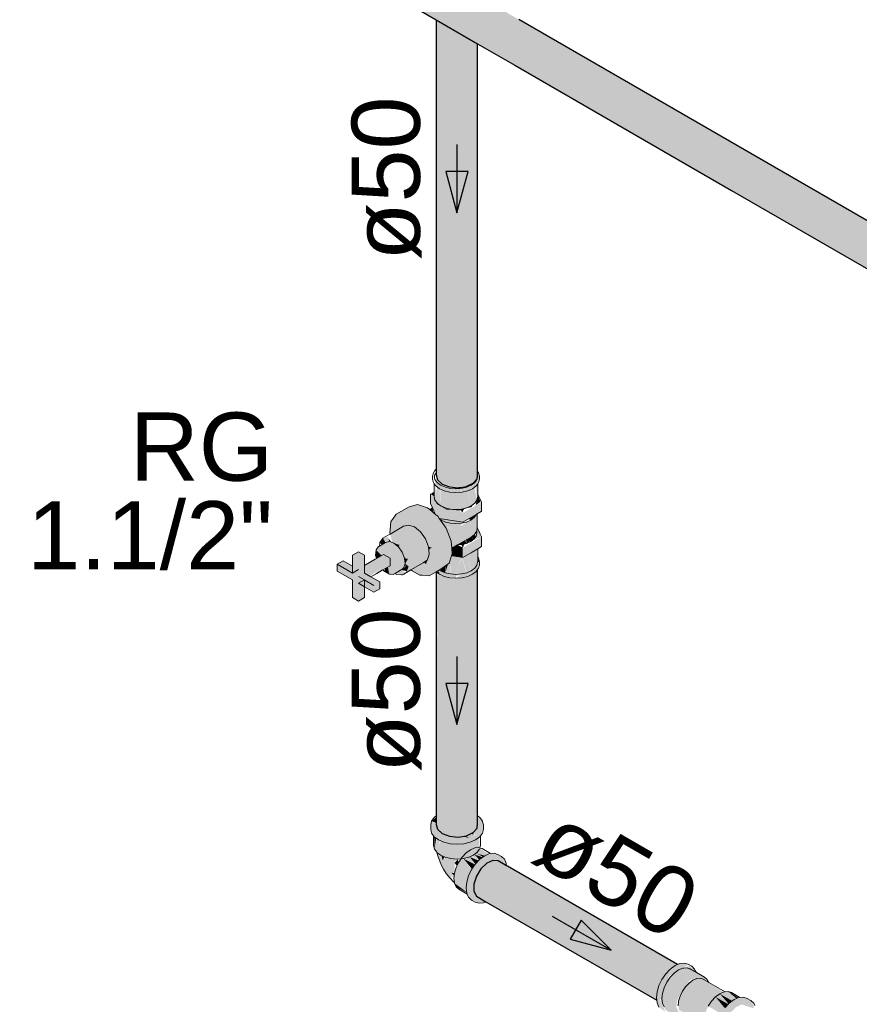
# Model space of a CAD drawing. Header units: millimetres. Extents: x 567 to 934, y -1 to 364.
# Tile 403 of 656: x 755.27 to 757.73, y 13.37 to 16.25. Entities that reach past the tile are written whole.
import ezdxf

# ---------------------------------------------------------------- set-up
doc = ezdxf.new("R2010")
doc.units = ezdxf.units.MM
doc.header["$MEASUREMENT"] = 0
doc.linetypes.add('NULL', pattern=[0])
for name, color, linetype, lineweight in [('AF-Condutos', 140, 'Continuous', 25), ('AF-Conexões', 152, 'Continuous', 18), ('AF-Registro', 253, 'Continuous', 18), ('AF-Sentido conduto', 140, 'Continuous', 30), ('AF-Textos conduto', 7, 'Continuous', 9), ('Textos', 7, 'Continuous', 9)]:
    doc.layers.add(name, color=color, linetype=linetype, lineweight=lineweight)
doc.styles.add('Arial', font='arial.ttf')

msp = doc.modelspace()

# ---------------------------------------------------------------- hatches: boundary and pattern name
at = {"layer": 'AF-Condutos', "linetype": 'Continuous'}
for points in [[(756.2453, 16.535), (756.2232, 16.5401), (756.2053, 16.532), (756.2423, 16.5106), (756.2627, 16.5007), (756.2053, 16.532), (756.1882, 16.5157), (756.1748, 16.494), (756.1675, 16.4708), (756.1675, 16.45), (756.1748, 16.4353), (762.0829, 13.0242), (762.0796, 13.0367), (762.0931, 13.0767), (761.8414, 13.2238), (762.106, 13.0983), (761.8692, 13.2281), (762.1062, 13.0985), (761.8811, 13.23), (762.1215, 13.1155), (761.9067, 13.2339), (762.1218, 13.1157), (762.1479, 13.101), (762.1658, 13.1092), (761.9411, 13.2392), (761.3339, 13.5895), (760.7851, 13.906), (760.0557, 14.3258), (759.9303, 14.397), (759.8695, 14.432), (759.6559, 14.5535), (759.6522, 14.5571), (759.9303, 14.397), (760.0557, 14.3258), (760.7851, 13.906), (761.3339, 13.5895), (761.9411, 13.2392), (762.1658, 13.1092), (762.1814, 13.1078), (761.9497, 13.2406), (761.9503, 13.2407), (760.056, 14.33), (759.9303, 14.4027), (759.8695, 14.4374), (759.8261, 14.463), (759.6628, 14.5575), (759.7297, 14.5207), (759.5803, 14.6053), (760.056, 14.33), (761.9503, 13.2407), (761.9497, 13.2406), (762.1814, 13.1078)], [(756.4899, 14.9253), (756.4939, 14.9049), (756.5077, 14.8925), (756.5291, 14.8845), (756.5482, 16.2197), (756.5045, 16.2449), (756.5008, 15.7781), (756.4971, 16.2492), (756.4899, 16.2533)], [(756.5008, 15.7781), (756.5045, 16.2449), (756.4971, 16.2492)], [(756.6115, 14.9231), (756.6115, 16.1831), (756.5482, 16.2197), (756.5291, 14.8845), (756.5542, 14.8822), (756.5788, 14.886), (756.5986, 14.8953), (756.5986, 14.9352), (756.6102, 14.9084)], [(756.6102, 14.9084), (756.5989, 14.9353), (756.5986, 14.8953)], [(756.4899, 13.8957), (756.4939, 13.8812), (756.5077, 13.8689), (756.5077, 14.6332), (756.4948, 13.9309), (756.4939, 14.6326), (756.49, 13.9243), (756.4899, 14.6356)], [(756.4899, 14.6339), (756.49, 13.9205), (756.4938, 14.6327)], [(756.4939, 14.6309), (756.4948, 13.9309), (756.5075, 14.6224)], [(756.5788, 13.8624), (756.5986, 13.8716), (756.5986, 14.636)], [(756.5788, 13.8624), (756.5985, 14.6293), (756.5788, 14.6213)], [(756.6102, 13.8847), (756.6103, 13.9721), (756.6102, 14.649), (756.5986, 13.8716)], [(756.61, 14.6386), (756.5986, 14.6301), (756.5986, 13.8716)], [(756.6103, 13.9721), (756.6115, 14.6424), (756.6102, 14.6406)], [(756.6115, 13.8994), (756.6115, 14.6424), (756.6103, 13.9267)], [(756.5077, 13.8689), (756.5291, 13.8609), (756.5291, 14.6252)], [(756.5077, 14.6236), (756.5077, 13.8689), (756.5289, 14.6185)], [(756.5291, 13.8609), (756.5542, 13.8586), (756.5542, 14.6229)], [(756.5291, 14.6154), (756.5291, 13.8609), (756.554, 14.6164)], [(756.5542, 13.8586), (756.5788, 13.8624), (756.5788, 14.6267)], [(756.5787, 14.6213), (756.5542, 14.6173), (756.5542, 13.8586)], [(757.1371, 13.4115), (757.1605, 13.4547), (756.7448, 13.7152), (757.1758, 13.4717), (756.75, 13.7175), (757.1761, 13.4718), (756.6562, 13.7901), (756.6383, 13.782), (756.6212, 13.7657), (756.6078, 13.744), (756.6005, 13.7208), (756.6005, 13.7), (756.6078, 13.6853), (757.1363, 13.3801), (757.1362, 13.3805)], [(756.6718, 13.7888), (756.6562, 13.7901), (756.7053, 13.7601), (757.1899, 13.482), (757.1902, 13.4821), (756.6998, 13.7722), (757.1975, 13.4852)], [(756.6964, 13.7742), (757.1902, 13.4821), (757.1975, 13.4852)], [(756.7053, 13.7601), (757.172, 13.4743), (757.2033, 13.4743)], [(756.7448, 13.7152), (757.16, 13.455), (757.1757, 13.4716)], [(757.176, 13.4719), (756.75, 13.7175), (757.1758, 13.4717)]]:
    msp.add_hatch(color=151, dxfattribs=at).paths.add_polyline_path(points)
at = {"layer": 'AF-Conexões', "linetype": 'Continuous'}
for points in [[(756.6056, 13.9254), (756.6115, 13.8994), (756.6102, 13.8847), (756.5986, 13.8716), (756.6056, 13.8624), (756.4887, 13.9), (756.5896, 13.8553), (756.5663, 13.8604), (756.5542, 13.8586), (756.5322, 13.8606), (756.5077, 13.8689), (756.4948, 13.878), (756.4899, 13.8957), (756.4765, 13.9054), (756.4739, 13.8939), (756.4765, 13.8703), (756.4965, 13.8504), (756.5125, 13.8433), (756.5311, 13.8388), (756.551, 13.8373), (756.571, 13.8388), (756.5896, 13.8433), (756.6056, 13.8504), (756.6179, 13.8596), (756.6282, 13.8819), (756.6262, 13.9028)], [(756.4899, 13.9164), (756.4765, 13.9054), (756.4887, 13.9)], [(756.4841, 13.8598), (756.4825, 13.8335), (756.4848, 13.8232)], [(756.4848, 13.8232), (756.4904, 13.855), (756.4848, 13.8592)], [(756.4848, 13.8232), (756.5025, 13.8055), (756.5025, 13.8477), (756.4924, 13.8166), (756.4916, 13.854)], [(756.4924, 13.8166), (756.5007, 13.8472), (756.4918, 13.8539)], [(756.5895, 13.8553), (756.575, 13.8618), (756.5674, 13.8606)], [(756.6104, 13.8137), (756.6157, 13.8579), (756.5835, 13.8418), (756.5688, 13.7952), (756.5853, 13.7992)], [(756.602, 13.866), (756.5971, 13.8709), (756.59, 13.8676)], [(756.6173, 13.8232), (756.6157, 13.8579), (756.6104, 13.8137)], [(756.5025, 13.8457), (756.5025, 13.8055), (756.5149, 13.8422)], [(756.5151, 13.8427), (756.5025, 13.8055), (756.5167, 13.7992), (756.5167, 13.8423)], [(756.5167, 13.8399), (756.5167, 13.7992), (756.5315, 13.8387)], [(756.5315, 13.8388), (756.5167, 13.7992), (756.5333, 13.7952), (756.5492, 13.8375)], [(756.5688, 13.7952), (756.5835, 13.8418), (756.551, 13.8373), (756.551, 13.8423), (756.5333, 13.7952)], [(756.6179, 13.8258), (756.6031, 13.8264), (756.578, 13.8119), (756.6153, 13.7904), (756.6055, 13.804), (756.6242, 13.7998), (756.6097, 13.81), (756.6338, 13.8048), (756.6432, 13.8085)], [(756.506, 13.775), (756.5193, 13.752), (756.542, 13.7262), (756.5326, 13.7432), (756.5425, 13.7417), (756.5335, 13.7546), (756.5444, 13.7549), (756.5441, 13.7826), (756.549, 13.794), (756.5179, 13.7989), (756.509, 13.7899), (756.5056, 13.8031), (756.4942, 13.806)], [(756.509, 13.7899), (756.5146, 13.8001), (756.5054, 13.8042)], [(756.5441, 13.7826), (756.5495, 13.775), (756.5558, 13.7839), (756.5534, 13.7937)], [(756.5877, 13.8002), (756.6126, 13.7905), (756.578, 13.8119), (756.5562, 13.7849), (756.5939, 13.7631), (756.5688, 13.7952), (756.6038, 13.7777)], [(756.5697, 13.7954), (756.5949, 13.7646), (756.6038, 13.7777)], [(756.636, 13.669), (756.6078, 13.6853), (756.6005, 13.7), (756.6005, 13.7175), (756.6078, 13.744), (756.6173, 13.7594), (756.6379, 13.7815), (756.6562, 13.7901), (756.6673, 13.7914), (756.695, 13.7754), (756.6919, 13.787), (756.6814, 13.8017), (756.6597, 13.8112), (756.6324, 13.8039), (756.6183, 13.7936), (756.6052, 13.7797), (756.5939, 13.7631), (756.5852, 13.7451), (756.5797, 13.7267), (756.5779, 13.7094), (756.5797, 13.6941), (756.5939, 13.674), (756.6156, 13.6646)], [(756.588, 13.7998), (756.6049, 13.7794), (756.6147, 13.7897)], [(756.6029, 13.807), (756.6161, 13.792), (756.6259, 13.7991)], [(756.6097, 13.81), (756.6255, 13.8009), (756.6324, 13.8039)], [(756.581, 13.731), (756.5815, 13.7328), (756.5485, 13.7688), (756.5437, 13.7525)], [(756.5574, 13.7835), (756.5485, 13.7688), (756.5801, 13.7344), (756.5869, 13.7487)], [(756.5562, 13.7849), (756.5869, 13.7487), (756.5939, 13.7631)], [(756.6721, 13.7887), (756.6814, 13.7126), (756.6974, 13.7664)], [(756.5418, 13.7463), (756.5437, 13.7525), (756.5335, 13.7546)], [(756.5788, 13.7179), (756.5437, 13.7525), (756.542, 13.7371), (756.5786, 13.716)], [(756.5776, 13.7063), (756.5786, 13.716), (756.542, 13.7371)], [(756.5437, 13.7235), (756.5811, 13.6956), (756.5783, 13.7056), (756.542, 13.7371)], [(756.5775, 13.7192), (756.581, 13.731), (756.5437, 13.7525)], [(756.5794, 13.6969), (756.5437, 13.7235), (756.5485, 13.7128), (756.5797, 13.6948)], [(756.5804, 13.6927), (756.5485, 13.7128), (756.5562, 13.7057)], [(757.1618, 13.3462), (757.1458, 13.3815), (757.1531, 13.4172), (757.1731, 13.4518), (757.2003, 13.469), (757.2276, 13.4833), (757.2476, 13.4718), (757.2389, 13.4798), (757.2172, 13.4893), (757.2041, 13.488), (757.1758, 13.4717), (757.1627, 13.4578), (757.1514, 13.4413), (757.1427, 13.4232), (757.1373, 13.4049), (757.1354, 13.3875), (757.1427, 13.3602)], [(757.1774, 13.3431), (757.1832, 13.3437), (757.208, 13.3294), (757.1938, 13.3608), (757.1954, 13.3762), (757.208, 13.4086), (757.2297, 13.4356), (757.2408, 13.4423), (757.2828, 13.4361), (757.2766, 13.4482), (757.2528, 13.4619), (757.2246, 13.4755), (757.2003, 13.469), (757.1761, 13.4475), (757.1583, 13.4167), (757.1473, 13.3853), (757.1505, 13.3721), (757.1624, 13.3518)], [(757.2515, 13.4627), (757.2494, 13.4678), (757.2312, 13.4812), (757.2119, 13.4742)], [(757.253, 13.4602), (757.2346, 13.4724), (757.2246, 13.4755)], [(757.1531, 13.4172), (757.1458, 13.3815), (757.1583, 13.4167), (757.1731, 13.4518), (757.1642, 13.4365)], [(757.202, 13.3924), (757.2107, 13.4733), (757.1746, 13.4459), (757.193, 13.3791)], [(757.2617, 13.4453), (757.2337, 13.4105), (757.2255, 13.3745)], [(757.2297, 13.4356), (757.2116, 13.4065), (757.2004, 13.3776), (757.2755, 13.3343), (757.2864, 13.3619), (757.2996, 13.374), (757.2929, 13.3754), (757.3061, 13.3873), (757.2311, 13.4306)], [(757.2297, 13.4356), (757.208, 13.4086), (757.2012, 13.3912)], [(757.3172, 13.3962), (757.2535, 13.4436), (757.2311, 13.4306), (757.316, 13.3954)], [(757.3144, 13.396), (757.2311, 13.4306), (757.3054, 13.3877)], [(757.2729, 13.4418), (757.2535, 13.4436), (757.3161, 13.397), (757.3319, 13.4037), (757.2893, 13.4299), (757.3355, 13.4052)], [(757.3353, 13.4052), (757.2891, 13.43), (757.3334, 13.4045)], [(757.3356, 13.3574), (757.3087, 13.39), (757.287, 13.363), (757.3246, 13.3413)], [(757.3667, 13.2471), (757.3492, 13.2572), (757.3312, 13.2781), (757.3312, 13.2989), (757.3371, 13.3177), (757.3519, 13.3438), (757.369, 13.3601), (757.3862, 13.3679), (757.4208, 13.3563), (757.4208, 13.3649), (757.4121, 13.3798), (757.3904, 13.3893), (757.3632, 13.382), (757.349, 13.3717), (757.3359, 13.3578), (757.3246, 13.3413), (757.3159, 13.3232), (757.3105, 13.3049), (757.3086, 13.2875), (757.3105, 13.2723), (757.3159, 13.2602), (757.3342, 13.2469), (757.3362, 13.2485)], [(757.3472, 13.3697), (757.3212, 13.3992), (757.3087, 13.39), (757.346, 13.3685)], [(757.344, 13.3697), (757.3087, 13.39), (757.3356, 13.3575)], [(757.3455, 13.4057), (757.3212, 13.3992), (757.3666, 13.3835), (757.3687, 13.3844)], [(757.3561, 13.3791), (757.3212, 13.3992), (757.3469, 13.3701)], [(757.3657, 13.3838), (757.3212, 13.3992), (757.3562, 13.379)], [(757.3455, 13.4057), (757.3702, 13.385), (757.3766, 13.3877)], [(757.3775, 13.388), (757.3555, 13.4026), (757.3455, 13.4057)], [(757.2004, 13.3517), (757.2733, 13.3202), (757.2755, 13.3343), (757.2004, 13.3776)]]:
    msp.add_hatch(color=161, dxfattribs=at).paths.add_polyline_path(points)
at = {"layer": 'AF-Registro', "linetype": 'Continuous'}
for points in [[(756.6121, 14.929), (756.6116, 14.9059), (756.5871, 14.8852), (756.5657, 14.8775), (756.5137, 14.8815), (756.4864, 14.9062), (756.4886, 14.8875), (756.5137, 14.873), (756.548, 14.8677), (756.5823, 14.873), (756.6074, 14.8875), (756.6166, 14.9073)], [(756.4843, 14.8552), (756.4864, 14.8457), (756.4901, 14.8725), (756.4886, 14.8875)], [(756.4914, 14.8994), (756.511, 14.8862), (756.548, 14.879)], [(756.6116, 14.8634), (756.6116, 14.8934), (756.6049, 14.8856), (756.6095, 14.8545)], [(756.4768, 14.8607), (756.4732, 14.8628), (756.4933, 14.8196), (756.568, 14.8081), (756.553, 14.8167), (756.5149, 14.8202)], [(756.4732, 14.8359), (756.4794, 14.8227), (756.4978, 14.7937), (756.568, 14.8081), (756.4933, 14.8196), (756.4732, 14.8628)], [(756.4843, 14.8691), (756.4739, 14.8632), (756.484, 14.8566)], [(756.4864, 14.8457), (756.4928, 14.8368), (756.4928, 14.8843)], [(756.5005, 14.8785), (756.4928, 14.8843), (756.4928, 14.8368)], [(756.5029, 14.8292), (756.5017, 14.8783), (756.4928, 14.8368)], [(756.5029, 14.8292), (756.5161, 14.8234), (756.548, 14.8184), (756.5334, 14.8688), (756.5144, 14.8728), (756.5051, 14.8376), (756.5031, 14.8755)], [(756.5051, 14.8376), (756.5144, 14.8726), (756.503, 14.8777)], [(756.548, 14.8677), (756.5315, 14.8755), (756.548, 14.8184), (756.5644, 14.8197), (756.5644, 14.8689)], [(756.5644, 14.8838), (756.5404, 14.8835), (756.5561, 14.8783)], [(756.5644, 14.8687), (756.5644, 14.8197), (756.5798, 14.8234), (756.5663, 14.8691)], [(756.5663, 14.8692), (756.5798, 14.8234), (756.593, 14.8292), (756.5815, 14.8728)], [(756.593, 14.8292), (756.593, 14.8755), (756.5823, 14.873)], [(756.6031, 14.8368), (756.5943, 14.8783), (756.593, 14.8777), (756.593, 14.8292)], [(756.6027, 14.882), (756.5944, 14.8783), (756.6031, 14.8368)], [(756.6092, 14.8469), (756.6031, 14.8777), (756.6031, 14.8374)], [(756.6116, 14.8634), (756.606, 14.8306), (756.6196, 14.841)], [(756.3575, 14.7829), (756.3805, 14.7609), (756.3945, 14.769), (756.4267, 14.717), (756.4563, 14.7766), (756.4944, 14.7986), (756.4648, 14.823), (756.4352, 14.8328), (756.4107, 14.8264), (756.3726, 14.8044)], [(756.568, 14.8081), (756.4978, 14.7937), (756.4989, 14.7922), (756.568, 14.7812), (756.6227, 14.8396)], [(756.6227, 14.8128), (756.6227, 14.8396), (756.568, 14.7812)], [(756.4794, 14.8227), (756.4732, 14.8192), (756.4809, 14.8097)], [(756.5134, 14.8246), (756.5202, 14.8197), (756.5579, 14.8189)], [(756.5722, 14.8203), (756.5616, 14.8174), (756.5662, 14.8091)], [(756.6071, 14.803), (756.5844, 14.7907), (756.5913, 14.7871)], [(756.6103, 14.7648), (756.6103, 14.8056), (756.5924, 14.788), (756.6021, 14.7449), (756.6082, 14.7534)], [(756.395, 14.629), (756.4521, 14.6618), (756.4642, 14.6703), (756.4697, 14.6869), (756.4678, 14.7086), (756.4588, 14.7319), (756.4443, 14.7525), (756.4267, 14.767), (756.4091, 14.7728), (756.3945, 14.769), (756.3552, 14.7463), (756.3612, 14.7216), (756.3527, 14.7244), (756.3416, 14.7215), (756.3239, 14.7113), (756.314, 14.6998), (756.3309, 14.6837), (756.3352, 14.6862), (756.3548, 14.6755), (756.3486, 14.6499), (756.3521, 14.6289), (756.3646, 14.6281), (756.3945, 14.6465), (756.3988, 14.6591), (756.3973, 14.6756), (756.3905, 14.6933), (756.3794, 14.709), (756.366, 14.72), (756.3822, 14.7146), (756.3794, 14.709), (756.3905, 14.6933), (756.366, 14.682), (756.4072, 14.6736), (756.3988, 14.6591), (756.4091, 14.6519), (756.4035, 14.6353)], [(756.3552, 14.7463), (756.3805, 14.7609), (756.3575, 14.7829)], [(756.416, 14.641), (756.4418, 14.6261), (756.4694, 14.6243), (756.4895, 14.6359), (756.5278, 14.6606), (756.5371, 14.6884), (756.534, 14.725), (756.5188, 14.764), (756.4944, 14.7986), (756.4563, 14.7766), (756.4443, 14.7525), (756.4588, 14.7319), (756.4267, 14.717), (756.4765, 14.7069), (756.4584, 14.6948), (756.4697, 14.6869), (756.4601, 14.6581), (756.4521, 14.6618), (756.4267, 14.717), (756.4376, 14.6516)], [(756.4991, 14.7918), (756.5047, 14.7871), (756.5321, 14.778), (756.5638, 14.778), (756.5638, 14.7818)], [(756.5368, 14.763), (756.5187, 14.7643), (756.5247, 14.7489), (756.5625, 14.7707), (756.5638, 14.778), (756.5, 14.7906), (756.5169, 14.7667), (756.5368, 14.763), (756.548, 14.7679)], [(756.5924, 14.788), (756.5247, 14.7489), (756.5347, 14.7159)], [(756.6021, 14.7449), (756.5924, 14.788), (756.5348, 14.7155), (756.5357, 14.7048), (756.5924, 14.7375)], [(756.6107, 14.764), (756.6071, 14.7405), (756.5913, 14.7247), (756.6227, 14.7381)], [(756.601, 14.744), (756.601, 14.732), (756.6071, 14.7405)], [(756.331, 14.7154), (756.3416, 14.7215), (756.3339, 14.734), (756.3249, 14.7212)], [(756.366, 14.682), (756.3484, 14.7378), (756.3339, 14.734)], [(756.3499, 14.7333), (756.3527, 14.7244), (756.36, 14.722)], [(756.367, 14.7192), (756.3794, 14.709), (756.3822, 14.7146)], [(756.5528, 14.7147), (756.5449, 14.7101), (756.568, 14.7065)], [(756.5751, 14.7275), (756.5528, 14.7147), (756.5786, 14.7191)], [(756.5732, 14.7178), (756.5638, 14.7155), (756.568, 14.7065)], [(756.6227, 14.7381), (756.568, 14.7065), (756.568, 14.6778)], [(756.568, 14.6778), (756.6227, 14.7094), (756.6227, 14.7381)], [(756.601, 14.732), (756.5913, 14.7369), (756.5786, 14.7313), (756.5786, 14.7191)], [(756.601, 14.7425), (756.5924, 14.7375), (756.601, 14.732)], [(756.2985, 14.621), (756.2794, 14.632), (756.2794, 14.684), (756.2621, 14.694), (756.2448, 14.684), (756.2621, 14.674), (756.2621, 14.622)], [(756.3296, 14.6464), (756.2985, 14.621), (756.3548, 14.6535), (756.3548, 14.6755), (756.3357, 14.6865), (756.2794, 14.654), (756.2794, 14.633), (756.2958, 14.6226)], [(756.3125, 14.6849), (756.315, 14.6745), (756.3306, 14.6835), (756.3159, 14.6979)], [(756.4678, 14.7086), (756.4686, 14.7002), (756.4765, 14.7069)], [(756.5353, 14.6829), (756.568, 14.6797), (756.568, 14.7065), (756.5362, 14.6992)], [(756.5357, 14.7048), (756.5362, 14.6992), (756.568, 14.7065), (756.5449, 14.7101)], [(756.593, 14.691), (756.5799, 14.6847), (756.593, 14.6389), (756.6024, 14.646)], [(756.6025, 14.6457), (756.6031, 14.6981), (756.593, 14.691)], [(756.6031, 14.6986), (756.6031, 14.6465), (756.6091, 14.6548)], [(756.6095, 14.7018), (756.6033, 14.6982), (756.6092, 14.654), (756.6115, 14.6642)], [(756.2448, 14.652), (756.2171, 14.668), (756.1998, 14.658), (756.2448, 14.6464)], [(756.2621, 14.642), (756.1998, 14.658), (756.2448, 14.632)], [(756.1998, 14.638), (756.2448, 14.612), (756.2448, 14.56), (756.2621, 14.55), (756.2621, 14.602), (756.3071, 14.576), (756.3071, 14.596), (756.2621, 14.622), (756.2448, 14.652), (756.2448, 14.632), (756.1998, 14.658)], [(756.2621, 14.622), (756.2621, 14.674), (756.2448, 14.684), (756.2448, 14.652)], [(756.388, 14.6271), (756.401, 14.6335), (756.3854, 14.6401), (756.366, 14.682), (756.3743, 14.6323)], [(756.4005, 14.6391), (756.4035, 14.6353), (756.4091, 14.6519), (756.3988, 14.6591), (756.3996, 14.6501), (756.3854, 14.6401)], [(756.3973, 14.6756), (756.3988, 14.6591), (756.4072, 14.6736)], [(756.4538, 14.6628), (756.4601, 14.6581), (756.4635, 14.6684)], [(756.6166, 14.6649), (756.593, 14.6389), (756.5644, 14.6294), (756.5315, 14.6294), (756.5029, 14.6389), (756.4995, 14.6284), (756.5137, 14.6221), (756.548, 14.6168), (756.548, 14.6244), (756.5612, 14.6254), (756.548, 14.6168), (756.5657, 14.6182), (756.5965, 14.6284), (756.6115, 14.6424)], [(756.5171, 14.6326), (756.5247, 14.6584), (756.5167, 14.6528)], [(756.5183, 14.6325), (756.5315, 14.6294), (756.5315, 14.6716), (756.5247, 14.6584)], [(756.5315, 14.6716), (756.5325, 14.6292), (756.548, 14.6802), (756.5381, 14.6825)], [(756.548, 14.6802), (756.5326, 14.6293), (756.549, 14.6281), (756.5636, 14.6785)], [(756.568, 14.6778), (756.568, 14.6797), (756.5379, 14.6825)], [(756.5644, 14.6784), (756.5483, 14.6255), (756.5788, 14.6328)], [(756.5659, 14.6766), (756.5798, 14.6331), (756.5798, 14.6847)], [(756.5798, 14.6851), (756.5798, 14.6331), (756.5921, 14.6385)], [(756.6116, 14.6649), (756.6166, 14.6649), (756.6142, 14.6752)], [(756.3384, 14.6368), (756.3521, 14.6289), (756.3486, 14.6499), (756.3401, 14.645)], [(756.4899, 14.6356), (756.4995, 14.6284), (756.4995, 14.6369)], [(756.5055, 14.6449), (756.5038, 14.6385), (756.5161, 14.6331), (756.5161, 14.6513)], [(756.2621, 14.622), (756.3072, 14.596), (756.3072, 14.576), (756.3245, 14.586), (756.3245, 14.606), (756.2985, 14.621)], [(756.2794, 14.56), (756.2794, 14.612), (756.2621, 14.602), (756.2621, 14.55)]]:
    msp.add_hatch(color=254, dxfattribs=at).paths.add_polyline_path(points)

# ---------------------------------------------------------------- linework, layer by layer
at = {"layer": 'AF-Condutos'}
for p, q in [((756.251, 16.3913), (756.4899, 16.2533)), ((756.4899, 16.2533), (756.4899, 15.8)), ((756.4899, 16.2533), (756.6115, 16.1831)), ((757.4379, 15.8465), (756.7326, 16.2536)), ((756.6115, 15.5548), (756.6115, 16.1831)), ((756.6115, 16.1831), (756.7205, 16.1202)), ((756.7205, 16.1202), (757.3558, 15.7534)), ((757.9727, 15.5377), (757.4379, 15.8465)), ((756.4899, 15.8), (756.4899, 14.9356)), ((757.3558, 15.7534), (757.8383, 15.4748)), ((756.6115, 14.9378), (756.6115, 15.5548)), ((756.4899, 14.9356), (756.4899, 14.9194)), ((756.4899, 14.9194), (756.4939, 14.9049)), ((756.6108, 14.9148), (756.6111, 14.9183)), ((756.6111, 14.9183), (756.6115, 14.9231)), ((756.6115, 14.9298), (756.6115, 14.9378)), ((756.6115, 14.9231), (756.6115, 14.9298)), ((756.4939, 14.9049), (756.5077, 14.8925)), ((756.5077, 14.8925), (756.5181, 14.8887)), ((756.5181, 14.8887), (756.5291, 14.8845)), ((756.5795, 14.8864), (756.5986, 14.8953)), ((756.5986, 14.8953), (756.6099, 14.9081)), ((756.6099, 14.9081), (756.6102, 14.9084)), ((756.6102, 14.9084), (756.6103, 14.91)), ((756.6103, 14.91), (756.6108, 14.9148)), ((756.5291, 14.8845), (756.5542, 14.8822)), ((756.5542, 14.8822), (756.5788, 14.886)), ((756.5788, 14.886), (756.5795, 14.8864)), ((756.4899, 14.6356), (756.4899, 13.924)), ((756.6115, 13.9669), (756.6115, 14.6424)), ((756.6115, 13.925), (756.6115, 13.9669)), ((756.4899, 13.924), (756.4899, 13.9204)), ((756.4899, 13.9204), (756.4899, 13.8957)), ((756.6115, 13.9209), (756.6115, 13.925)), ((756.6115, 13.8994), (756.6115, 13.9209)), ((756.4899, 13.8957), (756.4939, 13.8812)), ((756.4939, 13.8812), (756.5077, 13.8689)), ((756.5986, 13.8716), (756.6102, 13.8847)), ((756.6102, 13.8847), (756.6115, 13.8994)), ((756.5077, 13.8689), (756.5291, 13.8609)), ((756.5291, 13.8609), (756.5542, 13.8586)), ((756.5542, 13.8586), (756.5788, 13.8624)), ((756.5788, 13.8624), (756.5986, 13.8716)), ((756.6212, 13.7657), (756.6078, 13.744)), ((756.6383, 13.782), (756.6212, 13.7657)), ((756.6562, 13.7901), (756.6383, 13.782)), ((756.6718, 13.7888), (756.6562, 13.7901)), ((756.6964, 13.7746), (756.6718, 13.7888)), ((756.6995, 13.7727), (756.6964, 13.7746)), ((757.1975, 13.4852), (756.6995, 13.7727)), ((756.6078, 13.744), (756.6005, 13.7208)), ((756.6005, 13.7208), (756.6005, 13.7)), ((756.6005, 13.7), (756.6078, 13.6853)), ((756.6078, 13.6853), (756.636, 13.669)), ((756.636, 13.669), (757.1363, 13.3801))]:
    msp.add_line(p, q, dxfattribs=at)
at = {"layer": 'AF-Conexões'}
for p, q in [((756.4842, 13.9161), (756.4765, 13.9054)), ((756.4899, 13.9204), (756.4842, 13.9161)), ((756.6134, 13.9195), (756.6115, 13.9209)), ((756.6179, 13.9161), (756.6134, 13.9195)), ((756.6256, 13.9054), (756.6179, 13.9161)), ((756.4765, 13.9054), (756.4739, 13.8939)), ((756.4739, 13.8939), (756.4739, 13.8819)), ((756.4739, 13.8819), (756.4765, 13.8703)), ((756.6262, 13.9028), (756.6256, 13.9054)), ((756.6256, 13.8703), (756.6282, 13.8819)), ((756.6282, 13.8939), (756.6262, 13.9028)), ((756.6282, 13.8819), (756.6282, 13.8939)), ((756.4765, 13.8703), (756.4825, 13.862)), ((756.4825, 13.862), (756.4825, 13.8335)), ((756.4825, 13.862), (756.4842, 13.8596)), ((756.4842, 13.8596), (756.4965, 13.8504)), ((756.4965, 13.8504), (756.5125, 13.8433)), ((756.5896, 13.8433), (756.6056, 13.8504)), ((756.6056, 13.8504), (756.6179, 13.8596)), ((756.6179, 13.8596), (756.6196, 13.8621)), ((756.6196, 13.8621), (756.6256, 13.8703)), ((756.6196, 13.8335), (756.6196, 13.8621)), ((756.4825, 13.8335), (756.4848, 13.8232)), ((756.4848, 13.8232), (756.4916, 13.8137)), ((756.5125, 13.8433), (756.5311, 13.8388)), ((756.5311, 13.8388), (756.551, 13.8373)), ((756.551, 13.8373), (756.571, 13.8388)), ((756.571, 13.8388), (756.5896, 13.8433)), ((756.5905, 13.8211), (756.578, 13.8119)), ((756.6031, 13.8264), (756.5905, 13.8211)), ((756.6148, 13.8276), (756.6031, 13.8264)), ((756.6104, 13.8137), (756.6173, 13.8232)), ((756.6181, 13.8266), (756.6184, 13.8279)), ((756.6194, 13.8261), (756.6181, 13.8266)), ((756.6184, 13.8282), (756.6196, 13.8335)), ((756.6184, 13.8279), (756.6184, 13.8282)), ((756.6196, 13.8261), (756.6194, 13.8261)), ((756.6248, 13.8245), (756.6196, 13.8261)), ((756.6496, 13.8102), (756.6248, 13.8245)), ((756.4916, 13.8137), (756.4931, 13.8126)), ((756.4931, 13.8126), (756.5025, 13.8055)), ((756.4931, 13.8126), (756.4933, 13.8114)), ((756.4933, 13.8114), (756.4942, 13.806)), ((756.4942, 13.806), (756.5012, 13.7852)), ((756.5025, 13.8055), (756.5167, 13.7992)), ((756.5167, 13.7992), (756.5333, 13.7952)), ((756.5333, 13.7952), (756.551, 13.7939)), ((756.551, 13.7939), (756.5616, 13.7947)), ((756.5622, 13.7937), (756.5562, 13.7849)), ((756.5616, 13.7947), (756.563, 13.7948)), ((756.563, 13.7948), (756.5622, 13.7937)), ((756.5663, 13.7996), (756.563, 13.7948)), ((756.563, 13.7948), (756.5688, 13.7952)), ((756.578, 13.8119), (756.5663, 13.7996)), ((756.5688, 13.7952), (756.5853, 13.7992)), ((756.5853, 13.7992), (756.5995, 13.8055)), ((756.5995, 13.8055), (756.6104, 13.8137)), ((756.6183, 13.7936), (756.6052, 13.7797)), ((756.6324, 13.8039), (756.6183, 13.7936)), ((756.6466, 13.8099), (756.6324, 13.8039)), ((756.6496, 13.8102), (756.6466, 13.8099)), ((756.6597, 13.8112), (756.6496, 13.8102)), ((756.671, 13.8077), (756.6597, 13.8112)), ((756.6814, 13.8017), (756.671, 13.8077)), ((756.6901, 13.7936), (756.6814, 13.8017)), ((756.6932, 13.7868), (756.6901, 13.7936)), ((756.5012, 13.7852), (756.506, 13.775)), ((756.506, 13.775), (756.5115, 13.7645)), ((756.5115, 13.7645), (756.5193, 13.752)), ((756.5485, 13.7688), (756.5437, 13.7525)), ((756.5562, 13.7849), (756.5485, 13.7688)), ((756.5939, 13.7631), (756.5852, 13.7451)), ((756.6052, 13.7797), (756.5939, 13.7631)), ((756.6955, 13.7816), (756.6932, 13.7868)), ((756.6964, 13.7746), (756.6955, 13.7816)), ((756.5193, 13.752), (756.5296, 13.7393)), ((756.5296, 13.7393), (756.542, 13.7262)), ((756.5437, 13.7525), (756.542, 13.7371)), ((756.542, 13.7371), (756.5435, 13.7251)), ((756.5852, 13.7451), (756.5797, 13.7267)), ((756.542, 13.7262), (756.5435, 13.7251)), ((756.5435, 13.7251), (756.5437, 13.7235)), ((756.5437, 13.7235), (756.5485, 13.7128)), ((756.5485, 13.7128), (756.5562, 13.7057)), ((756.5562, 13.7057), (756.581, 13.6914)), ((756.5797, 13.7267), (756.5779, 13.7094)), ((756.5779, 13.7094), (756.5797, 13.6941)), ((756.5797, 13.6941), (756.581, 13.6914)), ((756.581, 13.6914), (756.5852, 13.6821)), ((756.5852, 13.6821), (756.5939, 13.674)), ((756.5939, 13.674), (756.6043, 13.668)), ((756.6043, 13.668), (756.6156, 13.6646)), ((756.6156, 13.6646), (756.6287, 13.6659)), ((756.6287, 13.6659), (756.636, 13.669)), ((757.19, 13.482), (757.1758, 13.4717)), ((757.1975, 13.4852), (757.19, 13.482)), ((757.2041, 13.488), (757.1975, 13.4852)), ((757.2129, 13.4743), (757.2003, 13.469)), ((757.2172, 13.4893), (757.2041, 13.488)), ((757.2159, 13.4746), (757.2129, 13.4743)), ((757.2246, 13.4755), (757.2159, 13.4746)), ((757.2285, 13.4858), (757.2172, 13.4893)), ((757.2346, 13.4724), (757.2246, 13.4755)), ((757.2389, 13.4798), (757.2285, 13.4858)), ((757.2476, 13.4718), (757.2389, 13.4798)), ((757.1627, 13.4578), (757.1514, 13.4413)), ((757.1758, 13.4717), (757.1627, 13.4578)), ((757.1761, 13.4475), (757.1661, 13.4328)), ((757.1878, 13.4598), (757.1761, 13.4475)), ((757.2003, 13.469), (757.1878, 13.4598)), ((757.2518, 13.4625), (757.2346, 13.4724)), ((757.2494, 13.4678), (757.2476, 13.4718)), ((757.2518, 13.4625), (757.2494, 13.4678)), ((757.2528, 13.4619), (757.2518, 13.4625)), ((757.2766, 13.4482), (757.2528, 13.4619)), ((757.2843, 13.441), (757.2766, 13.4482)), ((757.1427, 13.4232), (757.1373, 13.4049)), ((757.1514, 13.4413), (757.1427, 13.4232)), ((757.1583, 13.4167), (757.1535, 13.4004)), ((757.1661, 13.4328), (757.1583, 13.4167)), ((757.2206, 13.4196), (757.2116, 13.4065)), ((757.2311, 13.4306), (757.2206, 13.4196)), ((757.2423, 13.4388), (757.2311, 13.4306)), ((757.2535, 13.4436), (757.2423, 13.4388)), ((757.2639, 13.4446), (757.2535, 13.4436)), ((757.2729, 13.4418), (757.2639, 13.4446)), ((757.2878, 13.4332), (757.2729, 13.4418)), ((757.2857, 13.4379), (757.2843, 13.441)), ((757.2878, 13.4332), (757.2857, 13.4379)), ((757.2888, 13.4326), (757.2878, 13.4332)), ((757.3369, 13.4048), (757.2888, 13.4326)), ((757.1373, 13.4049), (757.1354, 13.3875)), ((757.1354, 13.3875), (757.1363, 13.3801)), ((757.1535, 13.4004), (757.1518, 13.385)), ((757.2048, 13.3921), (757.2004, 13.3776)), ((757.2116, 13.4065), (757.2048, 13.3921)), ((757.3087, 13.39), (757.297, 13.3777)), ((757.3212, 13.3992), (757.3087, 13.39)), ((757.3338, 13.4045), (757.3212, 13.3992)), ((757.3369, 13.4048), (757.3338, 13.4045)), ((757.3455, 13.4057), (757.3369, 13.4048)), ((757.3555, 13.4026), (757.3455, 13.4057)), ((757.3803, 13.3883), (757.3555, 13.4026)), ((757.3773, 13.388), (757.3632, 13.382)), ((757.3803, 13.3883), (757.3773, 13.388)), ((757.3904, 13.3893), (757.3803, 13.3883)), ((757.4017, 13.3858), (757.3904, 13.3893)), ((757.1363, 13.3801), (757.1373, 13.3723)), ((757.1373, 13.3723), (757.1427, 13.3602)), ((757.1518, 13.385), (757.1535, 13.3714)), ((757.1535, 13.3714), (757.1543, 13.3698)), ((757.1543, 13.3698), (757.1583, 13.3607)), ((757.2004, 13.3776), (757.199, 13.3638)), ((757.297, 13.3777), (757.287, 13.363)), ((757.349, 13.3717), (757.3359, 13.3578)), ((757.3632, 13.382), (757.349, 13.3717)), ((757.4121, 13.3798), (757.4017, 13.3858)), ((757.4208, 13.3718), (757.4121, 13.3798)), ((757.4239, 13.365), (757.4208, 13.3718))]:
    msp.add_line(p, q, dxfattribs=at)
at = {"layer": 'AF-Registro'}
for p, q in [((756.4817, 14.926), (756.4794, 14.9158)), ((756.4863, 14.9324), (756.4817, 14.926)), ((756.4864, 14.9205), (756.4852, 14.915)), ((756.4886, 14.9356), (756.4863, 14.9324)), ((756.4877, 14.9223), (756.4864, 14.9205)), ((756.4887, 14.9237), (756.4877, 14.9223)), ((756.4899, 14.9366), (756.4886, 14.9356)), ((756.4899, 14.9253), (756.4887, 14.9237)), ((756.6121, 14.929), (756.6115, 14.9298)), ((756.6142, 14.926), (756.6121, 14.929)), ((756.6166, 14.9158), (756.6142, 14.926)), ((756.4794, 14.9158), (756.4794, 14.9073)), ((756.4794, 14.9073), (756.4817, 14.897)), ((756.4817, 14.897), (756.4843, 14.8934)), ((756.4848, 14.9134), (756.4843, 14.9158)), ((756.4843, 14.8934), (756.4886, 14.8875)), ((756.4843, 14.8934), (756.4843, 14.8691)), ((756.4852, 14.915), (756.4848, 14.9134)), ((756.4852, 14.9115), (756.4848, 14.9134)), ((756.4864, 14.9062), (756.4852, 14.9115)), ((756.4928, 14.8974), (756.4864, 14.9062)), ((756.4886, 14.8875), (756.4995, 14.8793)), ((756.5029, 14.8898), (756.4928, 14.8974)), ((756.5126, 14.8855), (756.5029, 14.8898)), ((756.593, 14.8898), (756.5838, 14.8857)), ((756.6031, 14.8974), (756.593, 14.8898)), ((756.6014, 14.883), (756.6074, 14.8875)), ((756.6095, 14.9062), (756.6031, 14.8974)), ((756.6074, 14.8875), (756.6116, 14.8934)), ((756.6099, 14.9081), (756.6095, 14.9062)), ((756.6111, 14.9134), (756.6103, 14.91)), ((756.6111, 14.9134), (756.6108, 14.9148)), ((756.6115, 14.9152), (756.6111, 14.9134)), ((756.6116, 14.9158), (756.6115, 14.9152)), ((756.6116, 14.8934), (756.6142, 14.897)), ((756.6116, 14.8634), (756.6116, 14.8934)), ((756.6142, 14.897), (756.6166, 14.9073)), ((756.6166, 14.9073), (756.6166, 14.9158)), ((756.4739, 14.8632), (756.4732, 14.8628)), ((756.4732, 14.8628), (756.4732, 14.8359)), ((756.4815, 14.8675), (756.4739, 14.8632)), ((756.4843, 14.8691), (756.4815, 14.8675)), ((756.4843, 14.8691), (756.4843, 14.8552)), ((756.4995, 14.8793), (756.5008, 14.8787)), ((756.5008, 14.8787), (756.5137, 14.873)), ((756.5161, 14.8839), (756.5126, 14.8855)), ((756.5137, 14.873), (756.5302, 14.869)), ((756.5315, 14.8802), (756.5161, 14.8839)), ((756.5302, 14.869), (756.548, 14.8677)), ((756.548, 14.879), (756.5315, 14.8802)), ((756.5644, 14.8802), (756.548, 14.879)), ((756.548, 14.8677), (756.5657, 14.869)), ((756.5798, 14.8839), (756.5644, 14.8802)), ((756.5657, 14.869), (756.5823, 14.873)), ((756.5838, 14.8857), (756.5798, 14.8839)), ((756.5823, 14.873), (756.5965, 14.8793)), ((756.5965, 14.8793), (756.6014, 14.883)), ((756.6116, 14.8552), (756.6116, 14.8634)), ((756.6129, 14.8607), (756.6116, 14.8634)), ((756.6151, 14.856), (756.6129, 14.8607)), ((756.4352, 14.8328), (756.4107, 14.8264)), ((756.4648, 14.823), (756.4352, 14.8328)), ((756.4732, 14.8359), (756.4794, 14.8227)), ((756.4843, 14.8552), (756.4864, 14.8457)), ((756.4864, 14.8457), (756.4877, 14.844)), ((756.4877, 14.844), (756.491, 14.8394)), ((756.491, 14.8394), (756.4912, 14.8385)), ((756.491, 14.8394), (756.4928, 14.8368)), ((756.4912, 14.8385), (756.4919, 14.8375)), ((756.4919, 14.8375), (756.4934, 14.8352)), ((756.4928, 14.8368), (756.4976, 14.8332)), ((756.4934, 14.8352), (756.4972, 14.833)), ((756.4972, 14.833), (756.5004, 14.8311)), ((756.4976, 14.8332), (756.5004, 14.8311)), ((756.5004, 14.8311), (756.5029, 14.8292)), ((756.5913, 14.8262), (756.5957, 14.8313)), ((756.593, 14.8292), (756.5957, 14.8313)), ((756.5957, 14.8313), (756.6031, 14.8368)), ((756.6031, 14.8368), (756.6095, 14.8457)), ((756.6095, 14.8457), (756.61, 14.8482)), ((756.61, 14.8482), (756.6106, 14.8505)), ((756.61, 14.8482), (756.6109, 14.8495)), ((756.6106, 14.8505), (756.6116, 14.8552)), ((756.6109, 14.8495), (756.6106, 14.8505)), ((756.6158, 14.8545), (756.6151, 14.856)), ((756.6159, 14.8542), (756.6158, 14.8545)), ((756.6186, 14.8485), (756.6159, 14.8542)), ((756.6216, 14.8419), (756.6186, 14.8485)), ((756.6227, 14.8396), (756.6216, 14.8419)), ((756.6227, 14.8247), (756.6227, 14.8396)), ((756.3726, 14.8044), (756.3615, 14.7886)), ((756.4107, 14.8264), (756.3726, 14.8044)), ((756.471, 14.8179), (756.4648, 14.823)), ((756.4732, 14.8192), (756.471, 14.8179)), ((756.4882, 14.8037), (756.471, 14.8179)), ((756.4779, 14.8219), (756.4732, 14.8192)), ((756.4794, 14.8227), (756.4779, 14.8219)), ((756.4794, 14.8227), (756.4832, 14.8144)), ((756.4832, 14.8144), (756.4882, 14.8037)), ((756.4944, 14.7986), (756.4882, 14.8037)), ((756.5029, 14.8292), (756.5063, 14.8277)), ((756.5063, 14.8277), (756.5161, 14.8234)), ((756.5063, 14.8277), (756.5068, 14.8274)), ((756.5068, 14.8274), (756.5202, 14.8197)), ((756.5161, 14.8234), (756.5315, 14.8197)), ((756.5202, 14.8197), (756.5384, 14.818)), ((756.5315, 14.8197), (756.548, 14.8184)), ((756.5384, 14.818), (756.5389, 14.818)), ((756.5389, 14.818), (756.5403, 14.8179)), ((756.5403, 14.8179), (756.5575, 14.8163)), ((756.548, 14.8184), (756.5644, 14.8197)), ((756.5575, 14.8163), (756.5797, 14.8228)), ((756.5644, 14.8197), (756.5798, 14.8234)), ((756.568, 14.7812), (756.6073, 14.8039)), ((756.5797, 14.8228), (756.5913, 14.8262)), ((756.5798, 14.8234), (756.593, 14.8292)), ((756.601, 14.7945), (756.6071, 14.803)), ((756.6073, 14.8039), (756.6081, 14.8044)), ((756.6081, 14.8044), (756.6092, 14.805)), ((756.6092, 14.805), (756.6103, 14.8056)), ((756.6103, 14.8056), (756.6216, 14.8122)), ((756.6103, 14.7648), (756.6103, 14.8056)), ((756.6216, 14.8122), (756.6227, 14.8128)), ((756.6227, 14.8167), (756.6227, 14.8247)), ((756.6227, 14.8128), (756.6227, 14.8167)), ((756.3575, 14.7829), (756.3552, 14.7587)), ((756.3615, 14.7886), (756.3575, 14.7829)), ((756.4091, 14.7728), (756.3945, 14.769)), ((756.4267, 14.767), (756.4091, 14.7728)), ((756.4991, 14.7918), (756.4944, 14.7986)), ((756.4991, 14.7918), (756.568, 14.7812)), ((756.5, 14.7906), (756.4991, 14.7918)), ((756.5, 14.7906), (756.5047, 14.7871)), ((756.5188, 14.764), (756.5, 14.7906)), ((756.5047, 14.7871), (756.5173, 14.7815)), ((756.5173, 14.7815), (756.5321, 14.778)), ((756.5321, 14.778), (756.548, 14.7768)), ((756.548, 14.7768), (756.5638, 14.778)), ((756.5638, 14.778), (756.5736, 14.7803)), ((756.5736, 14.7803), (756.5786, 14.7815)), ((756.5786, 14.7815), (756.5913, 14.7871)), ((756.5913, 14.7871), (756.601, 14.7945)), ((756.3539, 14.7456), (756.3339, 14.734)), ((756.3552, 14.7463), (756.3539, 14.7456)), ((756.3552, 14.7587), (756.3543, 14.75)), ((756.3543, 14.75), (756.3552, 14.7463)), ((756.3945, 14.769), (756.3552, 14.7463)), ((756.4443, 14.7525), (756.4267, 14.767)), ((756.4588, 14.7319), (756.4443, 14.7525)), ((756.534, 14.725), (756.5188, 14.764)), ((756.5924, 14.7375), (756.6021, 14.7449)), ((756.6021, 14.7449), (756.6082, 14.7534)), ((756.6071, 14.7405), (756.6092, 14.7497)), ((756.6082, 14.7534), (756.6092, 14.7576)), ((756.6092, 14.7576), (756.6103, 14.7625)), ((756.6092, 14.7497), (756.6092, 14.7576)), ((756.6103, 14.7625), (756.6103, 14.7648)), ((756.6107, 14.764), (756.6103, 14.7648)), ((756.6119, 14.7614), (756.6107, 14.764)), ((756.6127, 14.7596), (756.6119, 14.7614)), ((756.615, 14.7546), (756.6127, 14.7596)), ((756.6159, 14.7528), (756.615, 14.7546)), ((756.6165, 14.7515), (756.6159, 14.7528)), ((756.6192, 14.7457), (756.6165, 14.7515)), ((756.6225, 14.7385), (756.6192, 14.7457)), ((756.3416, 14.7215), (756.3239, 14.7113)), ((756.3242, 14.7144), (756.3239, 14.7113)), ((756.3245, 14.717), (756.3242, 14.7144)), ((756.3249, 14.7212), (756.3245, 14.717)), ((756.332, 14.7313), (756.3249, 14.7212)), ((756.3339, 14.734), (756.332, 14.7313)), ((756.3527, 14.7244), (756.3416, 14.7215)), ((756.3612, 14.7216), (756.3527, 14.7244)), ((756.366, 14.72), (756.3612, 14.7216)), ((756.3794, 14.709), (756.366, 14.72)), ((756.4678, 14.7086), (756.4588, 14.7319)), ((756.5357, 14.7048), (756.534, 14.725)), ((756.5475, 14.7116), (756.5528, 14.7147)), ((756.5528, 14.7147), (756.5924, 14.7375)), ((756.5528, 14.7147), (756.5638, 14.7155)), ((756.5638, 14.7155), (756.5786, 14.7191)), ((756.5786, 14.7191), (756.5913, 14.7247)), ((756.5913, 14.7247), (756.601, 14.732)), ((756.601, 14.732), (756.6071, 14.7405)), ((756.6227, 14.7381), (756.6225, 14.7385)), ((756.6227, 14.7246), (756.6227, 14.7381)), ((756.6227, 14.7094), (756.6227, 14.7246)), ((756.2621, 14.694), (756.2448, 14.684)), ((756.2794, 14.684), (756.2621, 14.694)), ((756.3139, 14.6991), (756.3125, 14.6849)), ((756.314, 14.6998), (756.3139, 14.6991)), ((756.3208, 14.7095), (756.314, 14.6998)), ((756.3357, 14.6865), (756.315, 14.6745)), ((756.3239, 14.7113), (756.3208, 14.7095)), ((756.3548, 14.6755), (756.3357, 14.6865)), ((756.3905, 14.6933), (756.3794, 14.709)), ((756.3973, 14.6756), (756.3905, 14.6933)), ((756.4642, 14.6703), (756.4697, 14.6869)), ((756.4697, 14.6869), (756.4678, 14.7086)), ((756.5353, 14.6829), (756.5371, 14.6884)), ((756.5357, 14.7048), (756.5475, 14.7116)), ((756.5371, 14.6884), (756.5357, 14.7048)), ((756.568, 14.6778), (756.5884, 14.6896)), ((756.5884, 14.6896), (756.5953, 14.6936)), ((756.5884, 14.6896), (756.593, 14.691)), ((756.593, 14.691), (756.5953, 14.6936)), ((756.5953, 14.6936), (756.6116, 14.703)), ((756.6116, 14.703), (756.6227, 14.7094)), ((756.6116, 14.6864), (756.6116, 14.703)), ((756.6116, 14.6787), (756.6116, 14.6864)), ((756.2171, 14.668), (756.1998, 14.658)), ((756.1998, 14.658), (756.2448, 14.632)), ((756.1998, 14.658), (756.1998, 14.648)), ((756.2448, 14.632), (756.1998, 14.658)), ((756.2448, 14.652), (756.2171, 14.668)), ((756.2448, 14.684), (756.2448, 14.652)), ((756.2794, 14.654), (756.2794, 14.684)), ((756.3113, 14.6724), (756.2833, 14.6562)), ((756.315, 14.6745), (756.3113, 14.6724)), ((756.3125, 14.6849), (756.315, 14.6745)), ((756.3548, 14.6535), (756.3548, 14.6755)), ((756.3945, 14.6465), (756.3988, 14.6591)), ((756.3988, 14.6591), (756.3973, 14.6756)), ((756.416, 14.641), (756.4521, 14.6618)), ((756.4521, 14.6618), (756.4642, 14.6703)), ((756.5075, 14.6463), (756.5278, 14.6606)), ((756.5278, 14.6606), (756.5352, 14.6827)), ((756.5352, 14.6827), (756.5353, 14.6829)), ((756.5352, 14.6827), (756.5379, 14.6825)), ((756.5353, 14.6829), (756.5376, 14.6825)), ((756.5376, 14.6825), (756.5379, 14.6825)), ((756.5379, 14.6825), (756.568, 14.6778)), ((756.6115, 14.6644), (756.6095, 14.6554)), ((756.6116, 14.6649), (756.6115, 14.6644)), ((756.6116, 14.6649), (756.6116, 14.6787)), ((756.6142, 14.6752), (756.6116, 14.6787)), ((756.6166, 14.6649), (756.6142, 14.6752)), ((756.6142, 14.6462), (756.6166, 14.6564)), ((756.6166, 14.6564), (756.6166, 14.6649)), ((756.1998, 14.648), (756.1998, 14.638)), ((756.1998, 14.638), (756.2448, 14.612)), ((756.2448, 14.652), (756.2448, 14.632)), ((756.2448, 14.632), (756.2621, 14.642)), ((756.2833, 14.6562), (756.2794, 14.654)), ((756.2794, 14.632), (756.2794, 14.654)), ((756.2985, 14.621), (756.2794, 14.632)), ((756.2985, 14.621), (756.3161, 14.6311)), ((756.3161, 14.6311), (756.3321, 14.6404)), ((756.3321, 14.6404), (756.3341, 14.6415)), ((756.3341, 14.6415), (756.3548, 14.6535)), ((756.3341, 14.6415), (756.3384, 14.6368)), ((756.3384, 14.6368), (756.3521, 14.6289)), ((756.3521, 14.6289), (756.3548, 14.6287)), ((756.3548, 14.6287), (756.3646, 14.6281)), ((756.3646, 14.6281), (756.3653, 14.6285)), ((756.3653, 14.6285), (756.3697, 14.631)), ((756.3697, 14.631), (756.3854, 14.6401)), ((756.3697, 14.631), (756.3712, 14.6301)), ((756.3712, 14.6301), (756.375, 14.6279)), ((756.375, 14.6279), (756.388, 14.6271)), ((756.3854, 14.6401), (756.3945, 14.6465)), ((756.3915, 14.6268), (756.3953, 14.629)), ((756.3953, 14.629), (756.416, 14.641)), ((756.416, 14.641), (756.4196, 14.6389)), ((756.4196, 14.6389), (756.4418, 14.6261)), ((756.4694, 14.6243), (756.4895, 14.6359)), ((756.4895, 14.6359), (756.4899, 14.6361)), ((756.4895, 14.6359), (756.4899, 14.6356)), ((756.4899, 14.6361), (756.4946, 14.6389)), ((756.4899, 14.6356), (756.4911, 14.6347)), ((756.4911, 14.6347), (756.4995, 14.6284)), ((756.4946, 14.6389), (756.4965, 14.64)), ((756.4965, 14.64), (756.4994, 14.6416)), ((756.4994, 14.6416), (756.5075, 14.6463)), ((756.5001, 14.6411), (756.4994, 14.6416)), ((756.4995, 14.6284), (756.5137, 14.6221)), ((756.5029, 14.6389), (756.5001, 14.6411)), ((756.5161, 14.6331), (756.5029, 14.6389)), ((756.5315, 14.6294), (756.5161, 14.6331)), ((756.548, 14.6282), (756.5315, 14.6294)), ((756.5644, 14.6294), (756.548, 14.6282)), ((756.5798, 14.6331), (756.5644, 14.6294)), ((756.593, 14.6389), (756.5798, 14.6331)), ((756.5823, 14.6221), (756.5965, 14.6284)), ((756.6031, 14.6465), (756.593, 14.6389)), ((756.5965, 14.6284), (756.6074, 14.6366)), ((756.6095, 14.6554), (756.6031, 14.6465)), ((756.6074, 14.6366), (756.6115, 14.6424)), ((756.6115, 14.6424), (756.6142, 14.6462)), ((756.2448, 14.612), (756.2448, 14.56)), ((756.2621, 14.622), (756.2794, 14.612)), ((756.2794, 14.612), (756.2621, 14.622)), ((756.2794, 14.612), (756.2621, 14.602)), ((756.2621, 14.602), (756.2794, 14.592)), ((756.2794, 14.612), (756.2812, 14.611)), ((756.2794, 14.56), (756.2794, 14.612)), ((756.2812, 14.611), (756.2794, 14.612)), ((756.2812, 14.611), (756.3072, 14.596)), ((756.3071, 14.596), (756.2812, 14.611)), ((756.3245, 14.606), (756.2985, 14.621)), ((756.3245, 14.586), (756.3245, 14.606)), ((756.388, 14.6271), (756.3915, 14.6268)), ((756.4418, 14.6261), (756.4491, 14.6256)), ((756.4491, 14.6256), (756.4694, 14.6243)), ((756.5137, 14.6221), (756.5302, 14.6182)), ((756.5302, 14.6182), (756.548, 14.6168)), ((756.548, 14.6168), (756.5657, 14.6182)), ((756.5657, 14.6182), (756.5823, 14.6221)), ((756.2794, 14.592), (756.3071, 14.576)), ((756.3072, 14.576), (756.3245, 14.586)), ((756.2448, 14.56), (756.2621, 14.55)), ((756.2621, 14.55), (756.2794, 14.56))]:
    msp.add_line(p, q, dxfattribs=at)
at = {"layer": 'AF-Sentido conduto'}
for p, q in [((756.5834, 15.8086), (756.5187, 15.8086)), ((756.5187, 15.8086), (756.551, 15.6879)), ((756.551, 15.6879), (756.5834, 15.8086)), ((756.5834, 14.3086), (756.5187, 14.3086)), ((756.5187, 14.3086), (756.551, 14.1879)), ((756.551, 14.1879), (756.5834, 14.3086)), ((756.9146, 13.6153), (756.8823, 13.5593)), ((757.003, 13.5269), (756.9146, 13.6153)), ((756.8823, 13.5593), (757.003, 13.5269))]:
    msp.add_line(p, q, dxfattribs=at)
for points in [[(756.551, 15.8879), (756.551, 15.6879)], [(756.551, 14.3879), (756.551, 14.1879)], [(756.8298, 13.6269), (757.003, 13.5269)]]:
    msp.add_lwpolyline(points, dxfattribs=at)

# ---------------------------------------------------------------- texts
at = {"layer": 'AF-Textos conduto', "linetype": 'NULL', "char_height": 0.2, "width": 0.962805, "attachment_point": 8, "line_spacing_factor": 0.6, "style": 'Arial'}
for insert, rotation in [((756.4476, 15.7879), 90.0002), ((756.4476, 14.2879), 90.0002), ((756.9681, 13.6665), 329.9999)]:
    msp.add_mtext('ø50', dxfattribs=dict(at, insert=insert, rotation=rotation))
at = {"layer": 'Textos', "linetype": 'NULL', "char_height": 0.2, "attachment_point": 9, "line_spacing_factor": 0.6, "style": 'Arial'}
for s, insert, width in [('RG', (756.0116, 14.8997), 0.838415), ('1.1/2"', (756.0116, 14.6397), 1.440854)]:
    msp.add_mtext(s, dxfattribs=dict(at, insert=insert, width=width))

doc.saveas('drawing.dxf')
